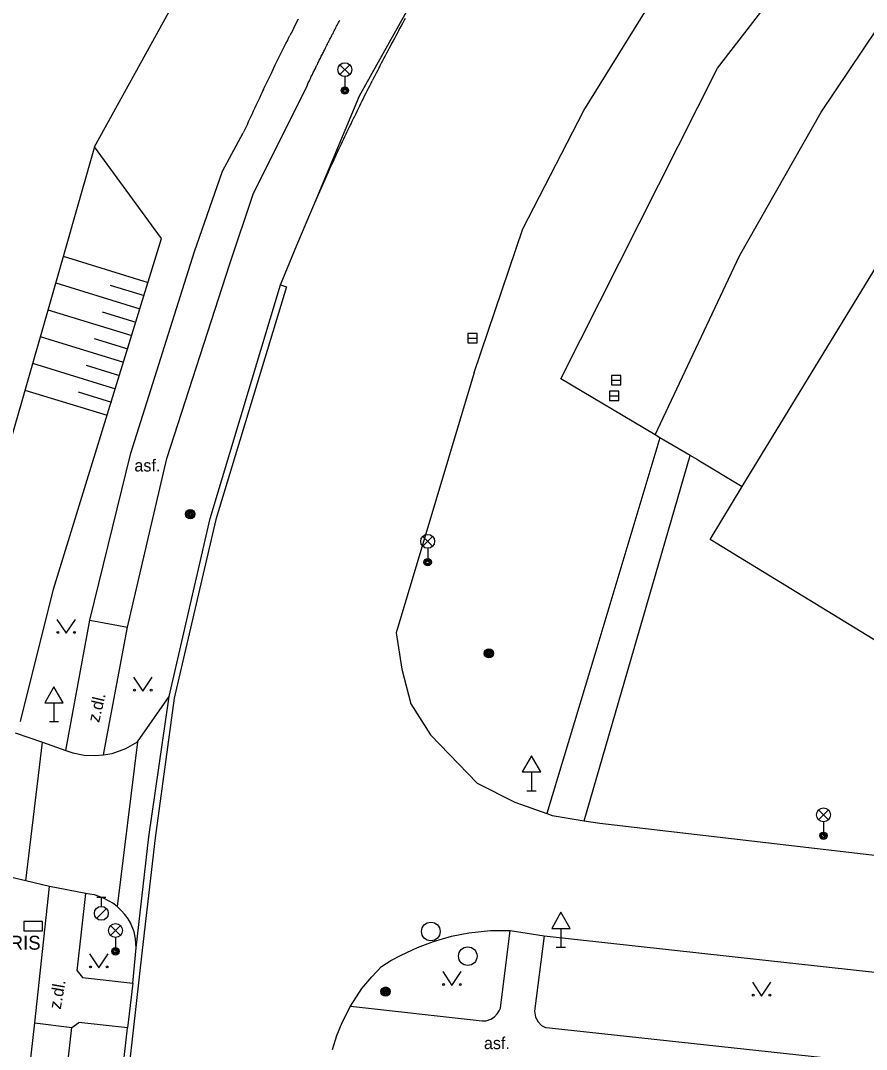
# Model space of a CAD drawing. Extents: x -595546 to -593986, y -1160845 to -1159202.
# Drawn here: x -594672.6 to -594627, y -1160102 to -1160046.6 of the extents above; entities that cross this region are included whole.
import ezdxf

# ---------------------------------------------------------------- set-up
doc = ezdxf.new("R2010")
doc.units = 0
for name, color, linetype in [('DOP - rozhrani ploch obecne', 7, 'Continuous'), ('Level 24', 7, 'Continuous'), ('Level 25', 7, 'Continuous'), ('Level 27', 7, 'Continuous'), ('Level 28', 7, 'Continuous'), ('Level 33', 7, 'Continuous'), ('Level 34', 7, 'Continuous'), ('Level 36', 7, 'Continuous'), ('Specificka linie pasportu komunikaci', 7, 'Continuous'), ('TM - budovy zdene_ betonove - VP', 7, 'Continuous'), ('TM - chodniky - VP', 7, 'Continuous'), ('TM - dolni hrana svahu', 7, 'Continuous'), ('TM - DSPS - pomocna konstrukcni linie', 7, 'Continuous'), ('TM - horni hrana svahu', 7, 'Continuous'), ('TM - komunikace - VP', 7, 'Continuous'), ('TM - popis objektu', 7, 'Continuous'), ('TM - popis povrchu', 7, 'Continuous'), ('TM - rozhrani mezi zpev. plochami mezi sebou - VP', 7, 'Continuous'), ('TM - rozhrani ploch obecne - VP', 7, 'Continuous'), ('TM - srafovani', 7, 'Continuous')]:
    doc.layers.add(name, color=color, linetype=linetype)

msp = doc.modelspace()

# ---------------------------------------------------------------- linework, layer by layer
at = {"layer": 'DOP - rozhrani ploch obecne'}
msp.add_lwpolyline([(-594668.58, -1160053.4), (-594664.58, -1160046.14)], dxfattribs=at)
at = {"layer": 'Level 24'}
msp.add_lwpolyline([(-594672.387, -1160095.638), (-594671.387, -1160095.638), (-594671.387, -1160095.138), (-594672.387, -1160095.138)], close=True, dxfattribs=at)
at = {"layer": 'Level 25'}
for centre, radius in [((-594663.43, -1160073.19), 0.25), ((-594663.43, -1160073.19), 0.2), ((-594663.43, -1160073.19), 0.15), ((-594663.43, -1160073.19), 0.1), ((-594663.43, -1160073.19), 0.05), ((-594647.34, -1160080.69), 0.25), ((-594647.34, -1160080.69), 0.2), ((-594647.34, -1160080.69), 0.15), ((-594647.34, -1160080.69), 0.1), ((-594647.34, -1160080.69), 0.05), ((-594652.91, -1160098.92), 0.25), ((-594652.91, -1160098.92), 0.2), ((-594652.91, -1160098.92), 0.15), ((-594652.91, -1160098.92), 0.1), ((-594652.91, -1160098.92), 0.05)]:
    msp.add_circle(centre, radius, dxfattribs=at)
at = {"layer": 'Level 27'}
for p, q in [((-594648.48, -1160063.7), (-594647.98, -1160063.7)), ((-594640.74, -1160065.97), (-594640.24, -1160065.97)), ((-594640.85, -1160066.82), (-594640.35, -1160066.82))]:
    msp.add_line(p, q, dxfattribs=at)
for points in [[(-594648.48, -1160063.95), (-594647.98, -1160063.95), (-594647.98, -1160063.45), (-594648.48, -1160063.45)], [(-594640.74, -1160066.22), (-594640.24, -1160066.22), (-594640.24, -1160065.72), (-594640.74, -1160065.72)], [(-594640.85, -1160067.07), (-594640.35, -1160067.07), (-594640.35, -1160066.57), (-594640.85, -1160066.57)]]:
    msp.add_lwpolyline(points, close=True, dxfattribs=at)
for centre in [(-594650.47, -1160095.68), (-594648.48, -1160097.01)]:
    msp.add_circle(centre, 0.5, dxfattribs=at)
at = {"layer": 'Level 28'}
for p, q in [((-594668.47, -1160093.825), (-594667.97, -1160093.825)), ((-594668.22, -1160094.325), (-594668.22, -1160093.825)), ((-594668.478, -1160094.972), (-594667.948, -1160094.442))]:
    msp.add_line(p, q, dxfattribs=at)
msp.add_circle((-594668.22, -1160094.7), 0.375, dxfattribs=at)
at = {"layer": 'Level 33'}
for p, q in [((-594655.365, -1160049.5), (-594654.835, -1160048.97)), ((-594655.365, -1160048.97), (-594654.835, -1160049.5)), ((-594655.1, -1160049.61), (-594655.1, -1160050.36)), ((-594650.905, -1160074.92), (-594650.375, -1160074.39)), ((-594650.905, -1160074.39), (-594650.375, -1160074.92)), ((-594650.64, -1160075.03), (-594650.64, -1160075.78)), ((-594629.585, -1160089.66), (-594629.055, -1160089.13)), ((-594629.585, -1160089.13), (-594629.055, -1160089.66)), ((-594629.32, -1160089.77), (-594629.32, -1160090.52)), ((-594667.725, -1160095.89), (-594667.195, -1160095.36)), ((-594667.725, -1160095.36), (-594667.195, -1160095.89)), ((-594667.46, -1160096), (-594667.46, -1160096.75))]:
    msp.add_line(p, q, dxfattribs=at)
for centre, radius in [((-594655.1, -1160049.235), 0.375), ((-594655.1, -1160050.36), 0.2), ((-594655.1, -1160050.36), 0.145), ((-594655.1, -1160050.36), 0.0876), ((-594650.64, -1160074.655), 0.375), ((-594650.64, -1160075.78), 0.2), ((-594650.64, -1160075.78), 0.145), ((-594650.64, -1160075.78), 0.0876), ((-594629.32, -1160089.395), 0.375), ((-594629.32, -1160090.52), 0.2), ((-594629.32, -1160090.52), 0.145), ((-594629.32, -1160090.52), 0.0876), ((-594667.46, -1160095.625), 0.375), ((-594667.46, -1160096.75), 0.2), ((-594667.46, -1160096.75), 0.145), ((-594667.46, -1160096.75), 0.0876)]:
    msp.add_circle(centre, radius, dxfattribs=at)
at = {"layer": 'Level 34'}
for p, q in [((-594670.77, -1160083.352), (-594670.77, -1160084.37)), ((-594671.02, -1160084.37), (-594670.52, -1160084.37)), ((-594645.05, -1160087.082), (-594645.05, -1160088.1)), ((-594645.3, -1160088.1), (-594644.8, -1160088.1)), ((-594643.46, -1160095.512), (-594643.46, -1160096.53)), ((-594643.71, -1160096.53), (-594643.21, -1160096.53))]:
    msp.add_line(p, q, dxfattribs=at)
for points in [[(-594671.27, -1160083.352), (-594670.27, -1160083.352), (-594670.77, -1160082.486)], [(-594645.55, -1160087.082), (-594644.55, -1160087.082), (-594645.05, -1160086.216)], [(-594643.96, -1160095.512), (-594642.96, -1160095.512), (-594643.46, -1160094.646)]]:
    msp.add_lwpolyline(points, close=True, dxfattribs=at)
at = {"layer": 'Level 36'}
for points in [[(-594670.62, -1160078.86), (-594670.12, -1160079.61), (-594669.62, -1160078.86)], [(-594666.48, -1160081.97), (-594665.98, -1160082.72), (-594665.48, -1160081.97)], [(-594668.85, -1160096.89), (-594668.35, -1160097.64), (-594667.85, -1160096.89)], [(-594649.83, -1160097.84), (-594649.33, -1160098.59), (-594648.83, -1160097.84)], [(-594633.15, -1160098.41), (-594632.65, -1160099.16), (-594632.15, -1160098.41)]]:
    msp.add_lwpolyline(points, dxfattribs=at)
for centre in [(-594670.57, -1160079.56), (-594669.671, -1160079.56), (-594666.43, -1160082.67), (-594665.531, -1160082.67), (-594668.8, -1160097.59), (-594667.901, -1160097.59), (-594649.78, -1160098.54), (-594648.881, -1160098.54), (-594633.1, -1160099.11), (-594632.201, -1160099.11)]:
    msp.add_circle(centre, 0.05, dxfattribs=at)
at = {"layer": 'Specificka linie pasportu komunikaci'}
for points in [[(-594648.14, -1160065.55), (-594645.52, -1160057.81), (-594642.23, -1160051.43), (-594638.3, -1160045.08), (-594633.65, -1160038.28), (-594627.96, -1160031.63), (-594620.76, -1160024.08), (-594613.62, -1160018.1), (-594604.07, -1160011.15), (-594596.4, -1160006.72), (-594588.49, -1160003.11), (-594580.58, -1160000.22), (-594573.46, -1159997.97), (-594567.49, -1159996.52), (-594561.45, -1159995.51)], [(-594656.72, -1160056.41), (-594654.32, -1160050.64), (-594649.3, -1160041.67), (-594643.27, -1160032.99)], [(-594638.38, -1160068.92), (-594633.85, -1160059.27), (-594629.45, -1160051.53), (-594626.42, -1160047.04)], [(-594672.28, -1160092.95), (-594671.39, -1160085.48)]]:
    msp.add_lwpolyline(points, dxfattribs=at)
at = {"layer": 'TM - budovy zdene_ betonove - VP'}
for points in [[(-594633.69, -1160071.69), (-594621.46, -1160051.63)], [(-594635.43, -1160074.55), (-594633.69, -1160071.69)], [(-594619.15, -1160084.51), (-594635.43, -1160074.55)]]:
    msp.add_lwpolyline(points, dxfattribs=at)
at = {"layer": 'TM - chodniky - VP'}
for points in [[(-594657.62, -1160046.52), (-594657.68, -1160046.64), (-594657.74, -1160046.77), (-594657.81, -1160046.89), (-594657.87, -1160047.02), (-594657.93, -1160047.14), (-594658, -1160047.26), (-594658.06, -1160047.39)], [(-594656.2, -1160048.18), (-594656.17, -1160048.11), (-594656.14, -1160048.05), (-594656.1, -1160047.99), (-594656.07, -1160047.92), (-594656.04, -1160047.86), (-594656.01, -1160047.79), (-594655.97, -1160047.73), (-594655.94, -1160047.66), (-594655.91, -1160047.6), (-594655.88, -1160047.54), (-594655.84, -1160047.47), (-594655.81, -1160047.41), (-594655.78, -1160047.34), (-594655.74, -1160047.28), (-594655.71, -1160047.22), (-594655.68, -1160047.15), (-594655.64, -1160047.09), (-594655.61, -1160047.02), (-594655.58, -1160046.96), (-594655.55, -1160046.89), (-594655.51, -1160046.83), (-594655.48, -1160046.77), (-594655.45, -1160046.7), (-594655.41, -1160046.64), (-594655.38, -1160046.57)], [(-594659.48, -1160050.29), (-594659.41, -1160050.15), (-594659.34, -1160050), (-594659.27, -1160049.86), (-594659.2, -1160049.71), (-594659.13, -1160049.56), (-594659.06, -1160049.42), (-594658.99, -1160049.27), (-594658.92, -1160049.13), (-594658.85, -1160048.98), (-594658.78, -1160048.84), (-594658.71, -1160048.69), (-594658.64, -1160048.55), (-594658.57, -1160048.4), (-594658.49, -1160048.26), (-594658.42, -1160048.11), (-594658.35, -1160047.97), (-594658.28, -1160047.82), (-594658.2, -1160047.68), (-594658.13, -1160047.53), (-594658.06, -1160047.39)], [(-594657.14, -1160050.11), (-594657.12, -1160050.05), (-594657.09, -1160050), (-594657.07, -1160049.94), (-594657.04, -1160049.89), (-594657.01, -1160049.83), (-594656.99, -1160049.78), (-594656.96, -1160049.72), (-594656.93, -1160049.67), (-594656.91, -1160049.61), (-594656.88, -1160049.55), (-594656.85, -1160049.5), (-594656.83, -1160049.44), (-594656.8, -1160049.39), (-594656.77, -1160049.33), (-594656.75, -1160049.28), (-594656.72, -1160049.22), (-594656.69, -1160049.17), (-594656.66, -1160049.11), (-594656.64, -1160049.06), (-594656.61, -1160049), (-594656.58, -1160048.95), (-594656.56, -1160048.89), (-594656.53, -1160048.84), (-594656.5, -1160048.78), (-594656.48, -1160048.73), (-594656.45, -1160048.67), (-594656.42, -1160048.62), (-594656.39, -1160048.56), (-594656.37, -1160048.51), (-594656.34, -1160048.45), (-594656.31, -1160048.4), (-594656.28, -1160048.34), (-594656.26, -1160048.29), (-594656.23, -1160048.23), (-594656.2, -1160048.18)], [(-594666.81, -1160079.28), (-594664.7, -1160070.19), (-594661.29, -1160059.7), (-594660.04, -1160055.94), (-594657.14, -1160050.11)], [(-594659.48, -1160050.29), (-594659.55, -1160050.44), (-594659.62, -1160050.59), (-594659.69, -1160050.73), (-594659.76, -1160050.88), (-594659.83, -1160051.03), (-594659.9, -1160051.17), (-594659.97, -1160051.32), (-594660.04, -1160051.47), (-594660.1, -1160051.61), (-594660.17, -1160051.76), (-594660.24, -1160051.91)], [(-594660.24, -1160051.91), (-594660.31, -1160052.05), (-594660.37, -1160052.2), (-594660.44, -1160052.35), (-594660.51, -1160052.5), (-594660.58, -1160052.64)], [(-594661.69, -1160054.71), (-594660.58, -1160052.64)], [(-594668.84, -1160078.9), (-594666.63, -1160069.9), (-594663.2, -1160059.03), (-594661.69, -1160054.71)], [(-594638.13, -1160069.07), (-594641.58, -1160080.58), (-594644.22, -1160089.32)], [(-594642.21, -1160089.71), (-594636.5, -1160070.03)], [(-594670.13, -1160085.93), (-594668.84, -1160078.9)], [(-594668.1, -1160086.16), (-594666.81, -1160079.28)], [(-594666.27, -1160085.45), (-594664.57, -1160083.01)], [(-594672.87, -1160084.97), (-594672.12, -1160085.22), (-594671.39, -1160085.48)], [(-594671.39, -1160085.48), (-594670.13, -1160085.93)], [(-594670.13, -1160085.93), (-594669.75, -1160086.06), (-594669.14, -1160086.18), (-594668.56, -1160086.2), (-594668.1, -1160086.16)], [(-594668.1, -1160086.16), (-594667.63, -1160086.08), (-594666.9, -1160085.82), (-594666.27, -1160085.45)], [(-594672.28, -1160092.95), (-594674.67, -1160092.39)], [(-594671.01, -1160093.25), (-594672.28, -1160092.95)], [(-594671.81, -1160100.61), (-594671.01, -1160093.25)], [(-594669.05, -1160093.64), (-594671.01, -1160093.25)], [(-594669.52, -1160097.8), (-594669.05, -1160093.64)], [(-594667.36, -1160094.34), (-594667.6, -1160094.16), (-594667.8, -1160094.04), (-594668.07, -1160093.9), (-594668.34, -1160093.79), (-594668.59, -1160093.71), (-594668.86, -1160093.66), (-594669.05, -1160093.64)], [(-594666.34, -1160096.56), (-594666.38, -1160096.07), (-594666.45, -1160095.7), (-594666.64, -1160095.22), (-594666.77, -1160095), (-594666.95, -1160094.76), (-594667.14, -1160094.56), (-594667.36, -1160094.34)], [(-594654.8, -1160099.7), (-594647.7, -1160100.5), (-594647.49, -1160100.49), (-594647.23, -1160100.4), (-594647.04, -1160100.28), (-594646.89, -1160100.12), (-594646.79, -1160099.96), (-594646.72, -1160099.81), (-594646.19, -1160095.63)], [(-594644.36, -1160095.92), (-594644.89, -1160099.97)], [(-594669.52, -1160097.8), (-594669.24, -1160098.16), (-594666.53, -1160098.47)], [(-594644.89, -1160099.97), (-594644.84, -1160100.3), (-594644.68, -1160100.55), (-594644.51, -1160100.74), (-594644.3, -1160100.85), (-594644.08, -1160100.88)], [(-594679.54, -1160170.59), (-594674.28, -1160122.31), (-594671.81, -1160100.61)], [(-594670.58, -1160107.66), (-594669.81, -1160100.86)], [(-594669.81, -1160100.86), (-594669.43, -1160100.59)], [(-594666.81, -1160100.88), (-594669.43, -1160100.59)], [(-594644.08, -1160100.88), (-594617.38, -1160103.76)]]:
    msp.add_lwpolyline(points, dxfattribs=at)
at = {"layer": 'TM - dolni hrana svahu'}
for points in [[(-594668.58, -1160053.4), (-594671.16, -1160062.39)], [(-594671.16, -1160062.39), (-594673.28, -1160069.8), (-594674.21, -1160071.9)]]:
    msp.add_lwpolyline(points, dxfattribs=at)
at = {"layer": 'TM - DSPS - pomocna konstrukcni linie'}
msp.add_lwpolyline([(-594664.97, -1160058.34), (-594668.58, -1160053.4)], dxfattribs=at)
at = {"layer": 'TM - horni hrana svahu'}
msp.add_lwpolyline([(-594672.57, -1160084.37), (-594670.79, -1160077.23), (-594664.97, -1160058.34)], dxfattribs=at)
at = {"layer": 'TM - komunikace - VP'}
for points in [[(-594635.03, -1160049.15), (-594623.85, -1160034.69)], [(-594651.86, -1160046.48), (-594651.93, -1160046.61), (-594652, -1160046.74), (-594652.07, -1160046.88), (-594652.15, -1160047.01), (-594652.22, -1160047.15), (-594652.29, -1160047.28), (-594652.36, -1160047.41), (-594652.43, -1160047.55), (-594652.5, -1160047.68), (-594652.58, -1160047.82), (-594652.65, -1160047.95), (-594652.72, -1160048.08), (-594652.79, -1160048.22), (-594652.86, -1160048.35), (-594652.93, -1160048.49), (-594653, -1160048.62), (-594653.07, -1160048.76), (-594653.14, -1160048.89), (-594653.21, -1160049.03), (-594653.28, -1160049.16), (-594653.35, -1160049.3), (-594653.42, -1160049.43), (-594653.49, -1160049.57), (-594653.56, -1160049.7), (-594653.63, -1160049.84)], [(-594643.46, -1160065.9), (-594635.03, -1160049.15)], [(-594656.72, -1160056.41), (-594655.99, -1160054.75), (-594655.93, -1160054.62), (-594655.87, -1160054.48), (-594655.8, -1160054.34), (-594655.74, -1160054.2), (-594655.68, -1160054.07), (-594655.61, -1160053.93), (-594655.55, -1160053.79), (-594655.48, -1160053.65), (-594655.42, -1160053.52), (-594655.36, -1160053.38), (-594655.29, -1160053.24), (-594655.23, -1160053.1), (-594655.16, -1160052.97), (-594655.1, -1160052.83), (-594655.03, -1160052.69), (-594654.97, -1160052.56), (-594654.9, -1160052.42), (-594654.84, -1160052.28), (-594654.77, -1160052.15), (-594654.7, -1160052.01), (-594654.64, -1160051.87), (-594654.57, -1160051.74), (-594654.5, -1160051.6), (-594654.44, -1160051.47), (-594654.37, -1160051.33), (-594654.3, -1160051.19), (-594654.24, -1160051.06), (-594654.17, -1160050.92), (-594654.1, -1160050.79), (-594654.04, -1160050.65), (-594653.97, -1160050.52), (-594653.9, -1160050.38), (-594653.83, -1160050.24), (-594653.76, -1160050.11), (-594653.69, -1160049.97), (-594653.63, -1160049.84)], [(-594657.69, -1160058.7), (-594656.94, -1160056.91), (-594656.72, -1160056.41)], [(-594658.56, -1160060.83), (-594657.69, -1160058.7)], [(-594664.57, -1160083.01), (-594662.35, -1160073.43), (-594658.56, -1160060.83)], [(-594648.14, -1160065.55), (-594652.34, -1160079.59)], [(-594638.38, -1160068.92), (-594643.46, -1160065.9)], [(-594652.34, -1160079.59), (-594652.03, -1160081.55)], [(-594652.03, -1160081.55), (-594651.55, -1160083.41)], [(-594666.34, -1160096.56), (-594665.66, -1160090.58), (-594664.57, -1160083.01)], [(-594651.55, -1160083.41), (-594650.49, -1160085.09)], [(-594650.49, -1160085.09), (-594647.98, -1160087.68)], [(-594647.98, -1160087.68), (-594645.95, -1160088.71)], [(-594645.95, -1160088.71), (-594644.22, -1160089.32)], [(-594644.22, -1160089.32), (-594643.93, -1160089.42)], [(-594643.93, -1160089.42), (-594642.21, -1160089.71)], [(-594642.21, -1160089.71), (-594641.36, -1160089.85)], [(-594641.36, -1160089.85), (-594623.48, -1160091.92)], [(-594651.19, -1160096.54), (-594650.33, -1160096.22), (-594649.35, -1160095.94), (-594648.43, -1160095.76), (-594647.26, -1160095.63)], [(-594647.26, -1160095.63), (-594646.19, -1160095.63)], [(-594646.19, -1160095.63), (-594644.36, -1160095.92)], [(-594644.36, -1160095.92), (-594622.63, -1160098.31)], [(-594666.53, -1160098.47), (-594666.34, -1160096.56)], [(-594652.62, -1160097.25), (-594652.06, -1160096.95), (-594651.19, -1160096.54)], [(-594654.19, -1160098.75), (-594653.65, -1160098.12), (-594653.12, -1160097.57), (-594652.62, -1160097.25)], [(-594666.53, -1160098.47), (-594666.81, -1160100.88)], [(-594654.8, -1160099.7), (-594654.19, -1160098.75)], [(-594655.25, -1160100.58), (-594654.8, -1160099.7)], [(-594669.28, -1160123), (-594666.81, -1160100.88)], [(-594655.53, -1160101.28), (-594655.25, -1160100.58)], [(-594655.76, -1160102.04), (-594655.53, -1160101.28)]]:
    msp.add_lwpolyline(points, dxfattribs=at)
at = {"layer": 'TM - rozhrani mezi zpev. plochami mezi sebou - VP'}
msp.add_lwpolyline([(-594658.56, -1160060.83), (-594658.25, -1160060.94), (-594662.06, -1160073.48), (-594664.3, -1160083.11), (-594665.32, -1160090.64), (-594666.02, -1160096.69), (-594668.98, -1160123.03)], dxfattribs=at)
at = {"layer": 'TM - rozhrani ploch obecne - VP'}
for points in [[(-594638.13, -1160069.07), (-594638.38, -1160068.92)], [(-594636.5, -1160070.03), (-594638.13, -1160069.07)], [(-594636.09, -1160070.27), (-594636.5, -1160070.03)], [(-594636.09, -1160070.27), (-594633.69, -1160071.69)], [(-594668.84, -1160078.9), (-594666.81, -1160079.28)], [(-594666.27, -1160085.45), (-594667.36, -1160094.34)], [(-594671.81, -1160100.61), (-594669.81, -1160100.86)]]:
    msp.add_lwpolyline(points, dxfattribs=at)
at = {"layer": 'TM - srafovani'}
for points in [[(-594670.27, -1160059.29), (-594665.7, -1160060.7)], [(-594670.68, -1160060.73), (-594666.14, -1160062.13)], [(-594667.74, -1160060.85), (-594665.92, -1160061.41)], [(-594671.1, -1160062.17), (-594666.58, -1160063.56)], [(-594668.17, -1160062.29), (-594666.36, -1160062.85)], [(-594671.51, -1160063.61), (-594667.02, -1160065)], [(-594668.6, -1160063.73), (-594666.8, -1160064.28)], [(-594671.92, -1160065.06), (-594667.46, -1160066.43)], [(-594669.03, -1160065.16), (-594667.24, -1160065.71)], [(-594672.34, -1160066.5), (-594667.9, -1160067.86)], [(-594669.46, -1160066.6), (-594667.68, -1160067.15)]]:
    msp.add_lwpolyline(points, dxfattribs=at)

# ---------------------------------------------------------------- texts
at = {"layer": 'TM - popis objektu'}
msp.add_text('PRIS', height=0.75, dxfattribs=at).set_placement((-594673.83, -1160096.66))
at = {"layer": 'TM - popis povrchu'}
for p in [(-594666.44, -1160070.89), (-594647.61, -1160102.02)]:
    msp.add_text('asf.', height=0.65, dxfattribs=at).set_placement(p)
for rotation, p in [(76.83, (-594668.34, -1160084.45)), (80.26, (-594670.41, -1160099.9))]:
    msp.add_text('z.dl.', height=0.65, rotation=rotation, dxfattribs=at).set_placement(p)

doc.saveas('drawing.dxf')
